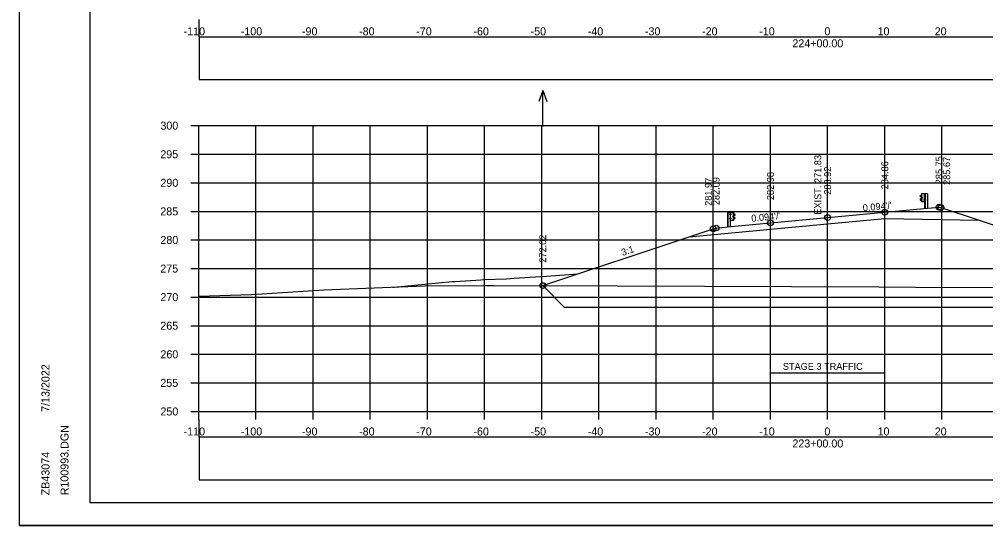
# Model space of a CAD drawing. Extents: x 4667 to 1632277, y -2100 to 724501.
# Drawn here: x 5635.8 to 5804.8, y -257.1 to -168.5 of the extents above; entities that cross this region are included whole.
import ezdxf

# ---------------------------------------------------------------- set-up
doc = ezdxf.new("R2010")
doc.units = 0
for name, color, linetype in [('R_Alt Surface', 7, 'Continuous'), ('R_Axis', 7, 'Continuous'), ('R_Axis Annot', 7, 'Continuous'), ('R_Border', 7, 'Continuous'), ('R_Draft', 7, 'Continuous'), ('R_Drive', 7, 'Continuous'), ('R_Exist Surface', 7, 'Continuous'), ('R_Fin Surface', 7, 'Continuous'), ('R_Fin Surface Annot', 7, 'Continuous'), ('R_Grid', 7, 'Continuous'), ('R_No Plot', 7, 'Continuous'), ('R_Proposed CofA', 7, 'Continuous'), ('R_ROW', 7, 'Continuous'), ('R_Temp Easement', 7, 'Continuous'), ('R_Water Annot', 7, 'Continuous')]:
    doc.layers.add(name, color=color, linetype=linetype)

msp = doc.modelspace()

# ---------------------------------------------------------------- linework, layer by layer
at = {"layer": 'R_Alt Surface'}
msp.add_lwpolyline([(5752.99, -206.51), (5767.18, -205.18), (5777.18, -204.24), (5787.18, -203.3), (5803.68, -203.63)], dxfattribs=at)
at = {"layer": 'R_Axis'}
for p, q in [((5665.78, -187.08), (5667.18, -187.08)), ((5667.18, -237.08), (5667.18, -187.08)), ((5665.78, -192.08), (5667.18, -192.08)), ((5665.78, -197.08), (5667.18, -197.08)), ((5665.78, -202.08), (5667.18, -202.08)), ((5665.78, -207.08), (5667.18, -207.08)), ((5665.78, -212.08), (5667.18, -212.08)), ((5665.78, -217.08), (5667.18, -217.08)), ((5665.78, -222.08), (5667.18, -222.08)), ((5665.78, -227.08), (5667.18, -227.08)), ((5665.78, -232.08), (5667.18, -232.08)), ((5665.78, -237.08), (5667.18, -237.08)), ((5667.18, -237.08), (5947.18, -237.08)), ((5667.18, -238.48), (5667.18, -237.08)), ((5677.18, -238.48), (5677.18, -237.08)), ((5687.18, -238.48), (5687.18, -237.08)), ((5697.18, -238.48), (5697.18, -237.08)), ((5707.18, -238.48), (5707.18, -237.08)), ((5717.18, -238.48), (5717.18, -237.08)), ((5727.18, -238.48), (5727.18, -237.08)), ((5737.18, -238.48), (5737.18, -237.08)), ((5747.18, -238.48), (5747.18, -237.08)), ((5757.18, -238.48), (5757.18, -237.08)), ((5767.18, -238.48), (5767.18, -237.08)), ((5777.18, -238.48), (5777.18, -237.08)), ((5787.18, -238.48), (5787.18, -237.08)), ((5797.18, -238.48), (5797.18, -237.08))]:
    msp.add_line(p, q, dxfattribs=at)
at = {"layer": 'R_Border'}
for p, q in [((5648.18, -253.08), (5648.18, -47.62)), ((5648.18, -253.08), (5648.18, -253.08)), ((5964.36, -253.08), (5648.18, -253.08))]:
    msp.add_line(p, q, dxfattribs=at)
at = {"layer": 'R_Draft'}
for p, q in [((5793.39, -199.32), (5793.52, -199.22)), ((5793.56, -199.57), (5793.39, -199.47)), ((5793.4, -199.34), (5793.53, -199.23)), ((5793.57, -199.55), (5793.4, -199.44)), ((5793.52, -199.22), (5793.63, -199.16)), ((5793.53, -199.23), (5793.62, -199.18)), ((5793.66, -200.37), (5793.66, -199.01)), ((5794.15, -199.31), (5794.1, -199.31)), ((5794.1, -199.31), (5794.1, -199.43)), ((5794.1, -199.37), (5794.16, -199.37)), ((5794.15, -199.43), (5794.1, -199.43)), ((5794.16, -199), (5794.17, -199)), ((5794.16, -199), (5794.23, -199)), ((5794.19, -201.52), (5794.19, -199)), ((5794.23, -199.43), (5794.23, -199.3)), ((5794.23, -199.3), (5794.28, -199.3)), ((5794.23, -199.33), (5794.28, -199.33)), ((5794.23, -199.4), (5794.27, -199.4)), ((5794.23, -199.4), (5794.28, -199.4)), ((5794.23, -199.43), (5794.28, -199.43)), ((5794.28, -199.41), (5794.28, -199.32)), ((5794.65, -199), (5794.65, -201.52)), ((5794.68, -199), (5794.68, -201.52)), ((5793.51, -200.17), (5793.38, -200.06)), ((5793.52, -200.15), (5793.4, -200.04)), ((5793.41, -199.9), (5793.57, -199.8)), ((5793.42, -199.92), (5793.58, -199.82)), ((5793.62, -200.23), (5793.51, -200.17)), ((5793.63, -200.21), (5793.52, -200.15)), ((5793.6, -199.75), (5793.6, -199.62)), ((5793.62, -199.75), (5793.62, -199.62)), ((5793.67, -199.75), (5793.67, -199.63)), ((5793.67, -199.63), (5793.72, -199.63)), ((5793.67, -199.66), (5793.72, -199.66)), ((5793.67, -199.72), (5793.72, -199.72)), ((5793.67, -199.72), (5793.72, -199.72)), ((5793.67, -199.75), (5793.72, -199.75)), ((5793.73, -199.74), (5793.73, -199.64)), ((5794.1, -200.12), (5794.1, -199.99)), ((5794.1, -199.99), (5794.15, -199.99)), ((5794.1, -200.06), (5794.16, -200.06)), ((5794.1, -200.12), (5794.15, -200.12)), ((5794.16, -200.37), (5794.19, -200.37)), ((5794.24, -200.12), (5794.24, -199.99)), ((5794.24, -199.99), (5794.29, -199.99)), ((5794.24, -200.02), (5794.29, -200.02)), ((5794.24, -200.09), (5794.28, -200.09)), ((5794.24, -200.09), (5794.29, -200.09)), ((5794.24, -200.12), (5794.29, -200.12)), ((5794.29, -200.1), (5794.29, -200.01)), ((5759.68, -202.28), (5759.68, -204.8)), ((5759.71, -202.28), (5759.71, -204.8)), ((5760.08, -202.69), (5760.08, -202.6)), ((5760.14, -202.58), (5760.09, -202.58)), ((5760.14, -202.61), (5760.09, -202.61)), ((5760.14, -202.68), (5760.09, -202.68)), ((5760.14, -202.71), (5760.09, -202.71)), ((5760.14, -202.68), (5760.1, -202.68)), ((5760.21, -202.28), (5760.14, -202.28)), ((5760.14, -202.71), (5760.14, -202.58)), ((5760.18, -204.8), (5760.18, -202.28)), ((5760.21, -202.28), (5760.2, -202.28)), ((5760.26, -202.65), (5760.21, -202.65)), ((5760.22, -202.59), (5760.27, -202.59)), ((5760.22, -202.71), (5760.27, -202.71)), ((5760.27, -202.59), (5760.27, -202.71)), ((5760.71, -203.65), (5760.71, -202.29)), ((5760.85, -202.5), (5760.74, -202.44)), ((5760.84, -202.51), (5760.75, -202.46)), ((5760.79, -202.83), (5760.97, -202.72)), ((5760.81, -202.85), (5760.98, -202.74)), ((5760.97, -202.62), (5760.84, -202.51)), ((5760.98, -202.6), (5760.85, -202.5)), ((5760.07, -203.38), (5760.07, -203.29)), ((5760.13, -203.27), (5760.08, -203.27)), ((5760.13, -203.3), (5760.08, -203.3)), ((5760.13, -203.37), (5760.08, -203.37)), ((5760.13, -203.4), (5760.08, -203.4)), ((5760.13, -203.37), (5760.09, -203.37)), ((5760.13, -203.4), (5760.13, -203.27)), ((5760.21, -203.65), (5760.17, -203.65)), ((5760.26, -203.34), (5760.21, -203.34)), ((5760.27, -203.27), (5760.22, -203.27)), ((5760.27, -203.4), (5760.22, -203.4)), ((5760.27, -203.4), (5760.27, -203.27)), ((5760.64, -203.01), (5760.64, -202.92)), ((5760.7, -202.9), (5760.65, -202.9)), ((5760.7, -202.94), (5760.65, -202.94)), ((5760.7, -203), (5760.65, -203)), ((5760.7, -203), (5760.65, -203)), ((5760.7, -203.03), (5760.65, -203.03)), ((5760.7, -203.03), (5760.7, -202.9)), ((5760.74, -203.49), (5760.84, -203.43)), ((5760.74, -203.51), (5760.86, -203.45)), ((5760.75, -203.03), (5760.75, -202.9)), ((5760.77, -203.03), (5760.77, -202.9)), ((5760.94, -203.2), (5760.79, -203.1)), ((5760.96, -203.18), (5760.8, -203.08)), ((5760.84, -203.43), (5760.97, -203.32)), ((5760.86, -203.45), (5760.98, -203.34))]:
    msp.add_line(p, q, dxfattribs=at)
for points in [[(5793.63, -199), (5793.64, -200.37), (5794.16, -200.37), (5794.16, -199)], [(5794.1, -199.31), (5794.1, -199.43), (5794.16, -199.43), (5794.16, -199.31)], [(5794.23, -199.28), (5794.23, -199.45), (5794.22, -199.45), (5794.22, -199.28)], [(5794.29, -199.34), (5794.29, -199.4), (5794.31, -199.4), (5794.31, -199.34)], [(5793.67, -199.61), (5793.67, -199.77), (5793.66, -199.77), (5793.66, -199.61)], [(5793.73, -199.66), (5793.73, -199.72), (5793.76, -199.72), (5793.76, -199.66)], [(5794.1, -199.99), (5794.1, -200.12), (5794.16, -200.12), (5794.16, -199.99)], [(5794.24, -199.97), (5794.24, -200.14), (5794.23, -200.14), (5794.23, -199.97)], [(5794.3, -200.02), (5794.3, -200.09), (5794.32, -200.09), (5794.32, -200.02)], [(5760.08, -202.61), (5760.08, -202.68), (5760.06, -202.68), (5760.06, -202.61)], [(5760.14, -202.56), (5760.14, -202.73), (5760.15, -202.73), (5760.15, -202.56)], [(5760.73, -202.28), (5760.73, -203.65), (5760.21, -203.65), (5760.21, -202.28)], [(5760.26, -202.59), (5760.26, -202.71), (5760.21, -202.71), (5760.21, -202.59)], [(5760.07, -203.3), (5760.07, -203.37), (5760.05, -203.37), (5760.05, -203.3)], [(5760.13, -203.25), (5760.13, -203.42), (5760.14, -203.42), (5760.14, -203.25)], [(5760.26, -203.27), (5760.26, -203.4), (5760.21, -203.4), (5760.21, -203.27)], [(5760.64, -202.94), (5760.64, -203), (5760.61, -203), (5760.61, -202.94)], [(5760.69, -202.88), (5760.69, -203.05), (5760.7, -203.05), (5760.7, -202.88)]]:
    msp.add_lwpolyline(points, close=True, dxfattribs=at)
for points in [[(5794.68, -199), (5794.23, -199), (5794.23, -201.52)], [(5759.68, -202.28), (5760.14, -202.28), (5760.14, -204.8)]]:
    msp.add_lwpolyline(points, dxfattribs=at)
for centre, radius, start, end in [((5793.43, -199.39), 0.0856, 122.0217, 240.7501), ((5793.43, -199.39), 0.062, 122.0217, 240.7501), ((5794.26, -199.32), 0.022, 317.7756, 45.4255), ((5794.19, -199.37), 0.0922, 339.7423, 20.2577), ((5794.26, -199.41), 0.025, 323.3766, 39.0666), ((5793.47, -200), 0.109, 120.88, 214.7816), ((5793.47, -200), 0.0854, 120.88, 214.7816), ((5793.53, -199.63), 0.0622, 4.9556, 61.894), ((5793.6, -199.69), 0.0453, 93.9303, 257.0446), ((5793.53, -199.63), 0.0865, 4.9556, 61.894), ((5793.55, -199.76), 0.0462, 293.1464, 8.2196), ((5793.55, -199.76), 0.0703, 293.1464, 8.2196), ((5793.71, -199.64), 0.022, 317.7756, 45.4255), ((5793.64, -199.69), 0.0922, 339.7423, 20.2577), ((5793.7, -199.74), 0.025, 323.3766, 39.0666), ((5794.27, -200.01), 0.022, 317.7756, 45.4255), ((5794.2, -200.06), 0.0922, 339.7423, 20.2577), ((5794.27, -200.1), 0.025, 323.3766, 39.0666), ((5760.11, -202.6), 0.022, 134.5745, 222.2244), ((5760.18, -202.65), 0.0922, 159.7423, 200.2577), ((5760.11, -202.69), 0.025, 140.9334, 216.6234), ((5760.84, -202.9), 0.0865, 118.106, 175.0444), ((5760.84, -202.9), 0.0622, 118.106, 175.0444), ((5760.94, -202.67), 0.062, 299.2499, 57.9783), ((5760.94, -202.67), 0.0856, 299.2499, 57.9783), ((5760.1, -203.29), 0.022, 134.5745, 222.2244), ((5760.17, -203.34), 0.0922, 159.7423, 200.2577), ((5760.1, -203.38), 0.025, 140.9334, 216.6234), ((5760.66, -202.92), 0.022, 134.5745, 222.2244), ((5760.73, -202.97), 0.0922, 159.7423, 200.2577), ((5760.67, -203.01), 0.025, 140.9334, 216.6234), ((5760.82, -203.04), 0.0703, 171.7804, 246.8536), ((5760.77, -202.97), 0.0453, 282.9554, 86.0697), ((5760.82, -203.04), 0.0462, 171.7804, 246.8536), ((5760.9, -203.27), 0.0854, 325.2184, 59.12), ((5760.9, -203.27), 0.109, 325.2184, 59.12)]:
    msp.add_arc(centre, radius, start, end, dxfattribs=at)
at = {"layer": 'R_Drive'}
msp.add_lwpolyline([(5701.13, -215.34), (5701.33, -215.31), (5701.34, -215.31), (5701.83, -215.25), (5701.92, -215.25), (5711.48, -214.36), (5712, -214.32), (5716.51, -214.04), (5717.11, -214.01), (5720.98, -213.85), (5722.29, -213.76), (5728.02, -213.39), (5733.51, -212.99)], dxfattribs=at)
at = {"layer": 'R_Exist Surface'}
msp.add_lwpolyline([(5667.18, -216.89), (5676.41, -216.59), (5689.02, -215.83), (5706.66, -215.11), (5716.96, -215.02), (5718.79, -215.02), (5740.37, -215.11), (5786.12, -215.29), (5792.54, -215.35), (5815.19, -215.42)], dxfattribs=at)
at = {"layer": 'R_Fin Surface'}
msp.add_lwpolyline([(5727.35, -215.05), (5752.99, -206.51), (5757.18, -205.11), (5757.68, -204.99), (5759.68, -204.8), (5767.18, -204.1), (5777.18, -203.16), (5787.18, -202.22), (5794.68, -201.52), (5796.68, -201.33), (5797.01, -201.41), (5803.68, -203.63), (5829.7, -212.33), (5841.97, -216.42), (5848.51, -218.58), (5849.58, -218.22)], dxfattribs=at)
at = {"layer": 'R_Grid'}
for p, q in [((5667.18, -187.08), (5947.18, -187.08)), ((5667.18, -237.08), (5667.18, -187.08)), ((5677.18, -237.08), (5677.18, -187.08)), ((5687.18, -237.08), (5687.18, -187.08)), ((5697.18, -237.08), (5697.18, -187.08)), ((5707.18, -237.08), (5707.18, -187.08)), ((5717.18, -237.08), (5717.18, -187.08)), ((5727.18, -237.08), (5727.18, -187.08)), ((5737.18, -237.08), (5737.18, -187.08)), ((5747.18, -237.08), (5747.18, -187.08)), ((5757.18, -237.08), (5757.18, -187.08)), ((5767.18, -237.08), (5767.18, -187.08)), ((5777.18, -237.08), (5777.18, -187.08)), ((5787.18, -237.08), (5787.18, -187.08)), ((5797.18, -237.08), (5797.18, -187.08)), ((5667.18, -192.08), (5947.18, -192.08)), ((5667.18, -197.08), (5947.18, -197.08)), ((5667.18, -202.08), (5947.18, -202.08)), ((5667.18, -207.08), (5947.18, -207.08)), ((5667.18, -212.08), (5947.18, -212.08)), ((5667.18, -217.08), (5947.18, -217.08)), ((5667.18, -222.08), (5947.18, -222.08)), ((5667.18, -227.08), (5947.18, -227.08)), ((5667.18, -232.08), (5947.18, -232.08)), ((5667.18, -237.08), (5947.18, -237.08))]:
    msp.add_line(p, q, dxfattribs=at)
at = {"layer": 'R_No Plot'}
for p, q in [((5667.18, -168.48), (5667.18, -171.55)), ((5667.18, -238.48), (5667.18, -241.55)), ((5635.78, -257.06), (5969.12, -257.06))]:
    msp.add_line(p, q, dxfattribs=at)
for points in [[(5635.78, -43.72), (5969.12, -43.72), (5969.12, -257.06), (5635.78, -257.06)], [(5882.1, -47.62), (5901.72, -47.62), (5901.72, -57.5), (5917.84, -57.5), (5941.04, -57.5), (5941.04, -81.83), (5964.36, -81.83), (5964.36, -253.08), (5648.18, -253.08), (5648.18, -47.62)]]:
    msp.add_lwpolyline(points, close=True, dxfattribs=at)
for centre in [(5796.68, -201.33), (5797.01, -201.41), (5777.18, -203.16), (5787.18, -202.22), (5757.68, -204.99), (5767.18, -204.1), (5757.18, -205.11), (5727.35, -215.05)]:
    msp.add_circle(centre, 0.5, dxfattribs=at)
at = {"layer": 'R_Proposed CofA'}
for points in [[(5667.23, -179.02), (5947.13, -179.02), (5947.13, -171.6), (5667.23, -171.6)], [(5667.23, -249.02), (5947.13, -249.02), (5947.13, -241.6), (5667.23, -241.6)]]:
    msp.add_lwpolyline(points, close=True, dxfattribs=at)
at = {"layer": 'R_ROW'}
for p, q in [((5727.35, -215.05), (5731.11, -218.82)), ((5731.11, -218.82), (5839.3, -218.82))]:
    msp.add_line(p, q, dxfattribs=at)
at = {"layer": 'R_Temp Easement'}
for p, q in [((5767.18, -232.41), (5767.18, -228.41)), ((5787.18, -232.41), (5787.18, -228.41)), ((5787.18, -230.41), (5767.18, -230.41))]:
    msp.add_line(p, q, dxfattribs=at)
at = {"layer": 'R_Water Annot'}
for p, q in [((5727.35, -180.94), (5726.65, -182.86)), ((5727.35, -187.22), (5727.35, -180.94)), ((5727.35, -180.94), (5728.05, -182.86))]:
    msp.add_line(p, q, dxfattribs=at)

# ---------------------------------------------------------------- texts
at = {"layer": 'R_Axis Annot'}
for s, p in [('-110', (5664.52, -171.28)), ('-100', (5674.52, -171.28)), ('-90', (5685.22, -171.28)), ('-80', (5695.22, -171.28)), ('-70', (5705.22, -171.28)), ('-60', (5715.22, -171.28)), ('-50', (5725.22, -171.28)), ('-40', (5735.22, -171.28)), ('-30', (5745.22, -171.28)), ('-20', (5755.22, -171.28)), ('-10', (5765.22, -171.28)), ('0', (5776.62, -171.28)), ('10', (5785.92, -171.28)), ('20', (5795.92, -171.28)), ('224+00.00', (5771.02, -173.38)), ('300', (5660.46, -187.78)), ('295', (5660.44, -192.78)), ('290', (5660.46, -197.78)), ('285', (5660.44, -202.78)), ('280', (5660.46, -207.78)), ('275', (5660.44, -212.78)), ('270', (5660.46, -217.78)), ('265', (5660.44, -222.78)), ('260', (5660.46, -227.78)), ('255', (5660.44, -232.78)), ('250', (5660.46, -237.78)), ('-110', (5664.52, -241.28)), ('-100', (5674.52, -241.28)), ('-90', (5685.22, -241.28)), ('-80', (5695.22, -241.28)), ('-70', (5705.22, -241.28)), ('-60', (5715.22, -241.28)), ('-50', (5725.22, -241.28)), ('-40', (5735.22, -241.28)), ('-30', (5745.22, -241.28)), ('-20', (5755.22, -241.28)), ('-10', (5765.22, -241.28)), ('0', (5776.62, -241.28)), ('10', (5785.92, -241.28)), ('20', (5795.92, -241.28)), ('223+00.00', (5771.02, -243.38))]:
    msp.add_text(s, height=1.4, dxfattribs=at).set_placement(p)
at = {"layer": 'R_Border'}
for s, p in [('7/13/2022', (5641.05, -237.15)), ('R100993.DGN', (5644.38, -251.75)), ('ZB43074', (5641.05, -251.75))]:
    msp.add_text(s, height=1.4, rotation=90, dxfattribs=at).set_placement(p)
at = {"layer": 'R_Fin Surface Annot'}
for s, rotation, p in [('285.75', 90, (5797.28, -197.33)), ('285.67', 90, (5798.62, -197.45)), ('283.92', 90, (5777.78, -199.16)), ('284.86', 90, (5787.78, -198.22)), ('282.98', 90, (5767.78, -200.1)), ('281.97', 90, (5756.92, -201.11)), ('282.09', 90, (5758.28, -200.99)), ("0.094'/'", 5.3518, (5783.39, -202.07)), ("0.094'/'", 5.3518, (5763.89, -203.9)), ('272.02', 90, (5727.95, -211.05)), ('3:1', 18.4349, (5741.32, -209.87))]:
    msp.add_text(s, height=1.2, rotation=rotation, dxfattribs=at).set_placement(p)
at = {"layer": 'R_Temp Easement'}
msp.add_text('EXIST. 271.83', height=1.2, rotation=90, dxfattribs=at).set_placement((5776.07, -202.65))
msp.add_text('STAGE 3 TRAFFIC', height=1.1985, dxfattribs=at).set_placement((5769.35, -229.8))

doc.saveas('drawing.dxf')
